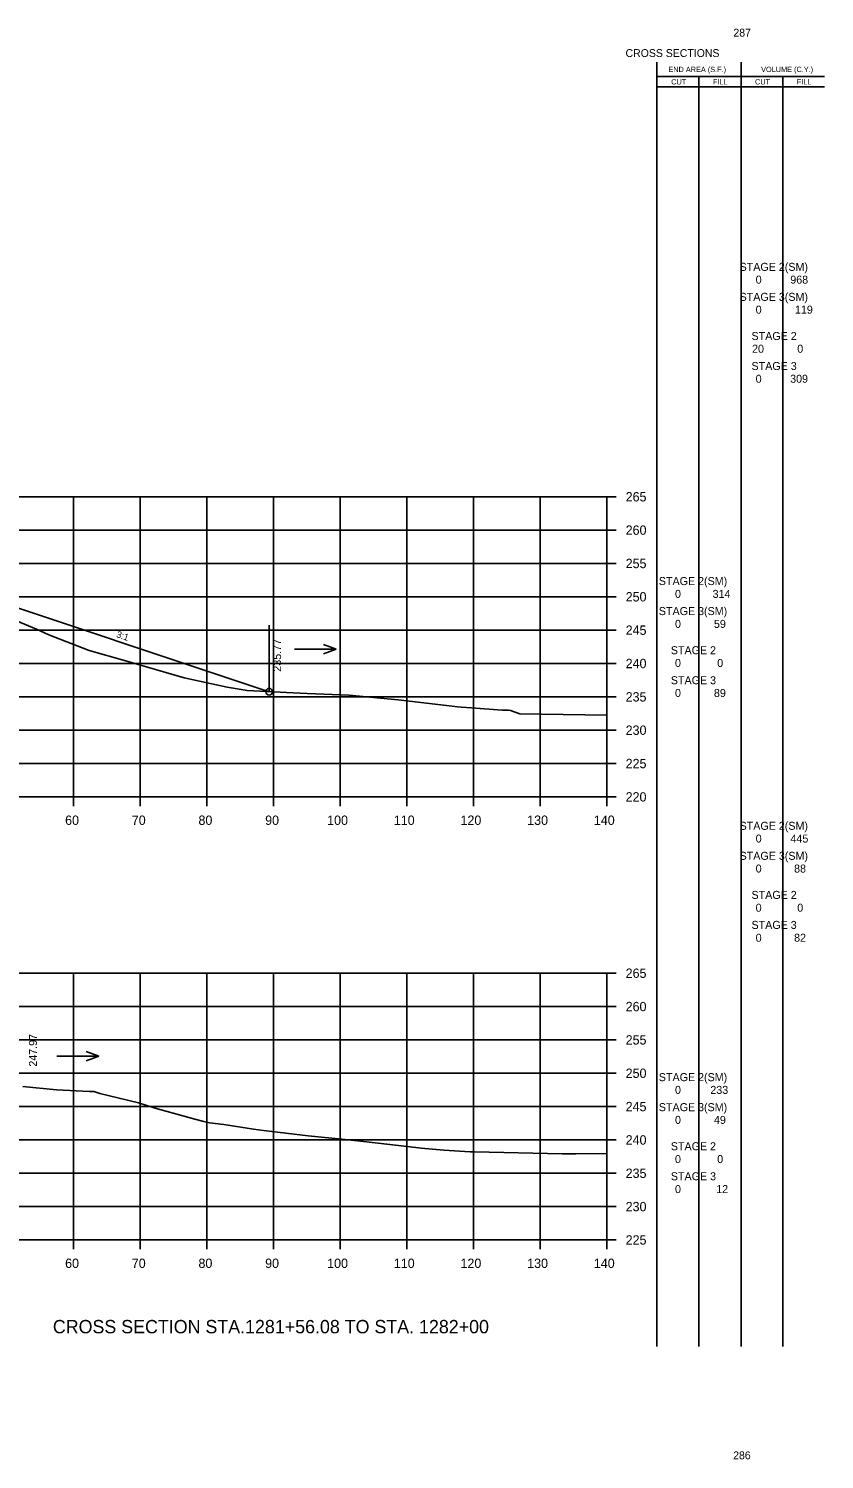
# Model space of a CAD drawing. Extents: x 1342547 to 1344156, y -1532351 to -1517216.
# Drawn here: x 1342756.1 to 1342875.5, y -1523190.5 to -1522976 of the extents above; entities that cross this region are included whole.
import ezdxf

# ---------------------------------------------------------------- set-up
doc = ezdxf.new("R2010")
doc.units = 0
for name, color, linetype in [('Level 2', 7, 'Continuous'), ('R_Axis', 7, 'Continuous'), ('R_Axis Annot', 7, 'Continuous'), ('R_Border Notes', 7, 'Continuous'), ('R_Draft', 7, 'Continuous'), ('R_Exist Surface', 7, 'Continuous'), ('R_Fin Surface', 7, 'Continuous'), ('R_Grid', 7, 'Continuous'), ('R_No Plot', 7, 'Continuous'), ('R_Water', 7, 'Continuous'), ('R_Xsect Elev', 7, 'Continuous'), ('R_Xsect Slope', 7, 'Continuous')]:
    doc.layers.add(name, color=color, linetype=linetype)

msp = doc.modelspace()

# ---------------------------------------------------------------- linework, layer by layer
at = {"layer": 'Level 2'}
for p, q in [((1342850.33, -1523173.62), (1342850.32, -1522981.01)), ((1342862.99, -1523173.62), (1342862.99, -1522981.01)), ((1342850.32, -1522983.17), (1342863.59, -1522983.17)), ((1342856.66, -1523173.62), (1342856.66, -1522983.17)), ((1342863.59, -1522983.17), (1342875.48, -1522983.17)), ((1342869.23, -1523173.62), (1342869.23, -1522983.17)), ((1342850.32, -1522984.73), (1342863.59, -1522984.73)), ((1342863.59, -1522984.73), (1342875.48, -1522984.73))]:
    msp.add_line(p, q, dxfattribs=at)
at = {"layer": 'R_Axis'}
for p, q in [((1342842.87, -1523091.18), (1342842.87, -1523046.18)), ((1342844.27, -1523046.18), (1342842.87, -1523046.18)), ((1342844.27, -1523051.18), (1342842.87, -1523051.18)), ((1342844.27, -1523056.18), (1342842.87, -1523056.18)), ((1342844.27, -1523061.18), (1342842.87, -1523061.18)), ((1342844.27, -1523066.18), (1342842.87, -1523066.18)), ((1342844.27, -1523071.18), (1342842.87, -1523071.18)), ((1342844.27, -1523076.18), (1342842.87, -1523076.18)), ((1342844.27, -1523081.18), (1342842.87, -1523081.18)), ((1342844.27, -1523086.18), (1342842.87, -1523086.18)), ((1342562.87, -1523091.18), (1342842.87, -1523091.18)), ((1342762.87, -1523092.58), (1342762.87, -1523091.18)), ((1342772.87, -1523092.58), (1342772.87, -1523091.18)), ((1342782.87, -1523092.58), (1342782.87, -1523091.18)), ((1342792.87, -1523092.58), (1342792.87, -1523091.18)), ((1342802.87, -1523092.58), (1342802.87, -1523091.18)), ((1342812.87, -1523092.58), (1342812.87, -1523091.18)), ((1342822.87, -1523092.58), (1342822.87, -1523091.18)), ((1342832.87, -1523092.58), (1342832.87, -1523091.18)), ((1342842.87, -1523092.58), (1342842.87, -1523091.18)), ((1342844.27, -1523091.18), (1342842.87, -1523091.18)), ((1342842.87, -1523157.62), (1342842.87, -1523117.62)), ((1342844.27, -1523117.62), (1342842.87, -1523117.62)), ((1342844.27, -1523122.62), (1342842.87, -1523122.62)), ((1342844.27, -1523127.62), (1342842.87, -1523127.62)), ((1342844.27, -1523132.62), (1342842.87, -1523132.62)), ((1342844.27, -1523137.62), (1342842.87, -1523137.62)), ((1342844.27, -1523142.62), (1342842.87, -1523142.62)), ((1342844.27, -1523147.62), (1342842.87, -1523147.62)), ((1342844.27, -1523152.62), (1342842.87, -1523152.62)), ((1342562.87, -1523157.62), (1342842.87, -1523157.62)), ((1342762.87, -1523159.02), (1342762.87, -1523157.62)), ((1342772.87, -1523159.02), (1342772.87, -1523157.62)), ((1342782.87, -1523159.02), (1342782.87, -1523157.62)), ((1342792.87, -1523159.02), (1342792.87, -1523157.62)), ((1342802.87, -1523159.02), (1342802.87, -1523157.62)), ((1342812.87, -1523159.02), (1342812.87, -1523157.62)), ((1342822.87, -1523159.02), (1342822.87, -1523157.62)), ((1342832.87, -1523159.02), (1342832.87, -1523157.62)), ((1342842.87, -1523159.02), (1342842.87, -1523157.62)), ((1342844.27, -1523157.62), (1342842.87, -1523157.62))]:
    msp.add_line(p, q, dxfattribs=at)
at = {"layer": 'R_Exist Surface'}
for points in [[(1342754.31, -1523064.77), (1342757.33, -1523066.01), (1342759.14, -1523066.86), (1342765.21, -1523069.24), (1342770.86, -1523070.83), (1342779.43, -1523073.35), (1342785.92, -1523074.73), (1342788.89, -1523075.23), (1342795.8, -1523075.6), (1342797.89, -1523075.67), (1342804.17, -1523075.91), (1342811.56, -1523076.62), (1342820.52, -1523077.69), (1342821, -1523077.75), (1342822.54, -1523077.84), (1342827.17, -1523078.19), (1342827.7, -1523078.2), (1342828.11, -1523078.2), (1342828.42, -1523078.24), (1342829.81, -1523078.74), (1342842.78, -1523078.92), (1342842.87, -1523078.93)], [(1342755.27, -1523134.61), (1342760.3, -1523135.13), (1342765.27, -1523135.34), (1342765.91, -1523135.36), (1342766.81, -1523135.64), (1342772.58, -1523137.05), (1342775.08, -1523137.88), (1342781.06, -1523139.51), (1342782.42, -1523139.87), (1342783.26, -1523140.06), (1342785.41, -1523140.31), (1342789.85, -1523141), (1342791.36, -1523141.22), (1342798.07, -1523141.99), (1342803.58, -1523142.56), (1342806.82, -1523142.9), (1342814.22, -1523143.77), (1342814.98, -1523143.84), (1342818.39, -1523144.18), (1342822.35, -1523144.39), (1342823, -1523144.42), (1342836.17, -1523144.72), (1342838.2, -1523144.69), (1342842.87, -1523144.65)]]:
    msp.add_lwpolyline(points, dxfattribs=at)
at = {"layer": 'R_Fin Surface'}
msp.add_lwpolyline([(1342630.09, -1523069.89), (1342659.86, -1523059.97), (1342659.87, -1523059.97), (1342671.37, -1523059.51), (1342673.37, -1523059.47), (1342702.87, -1523058.88), (1342732.37, -1523059.47), (1342734.37, -1523059.51), (1342745.87, -1523059.97), (1342745.88, -1523059.97), (1342792.19, -1523075.41)], dxfattribs=at)
at = {"layer": 'R_Grid'}
for p, q in [((1342562.87, -1523046.18), (1342842.87, -1523046.18)), ((1342762.87, -1523091.18), (1342762.87, -1523046.18)), ((1342772.87, -1523091.18), (1342772.87, -1523046.18)), ((1342782.87, -1523091.18), (1342782.87, -1523046.18)), ((1342792.87, -1523091.18), (1342792.87, -1523046.18)), ((1342802.87, -1523091.18), (1342802.87, -1523046.18)), ((1342812.87, -1523091.18), (1342812.87, -1523046.18)), ((1342822.87, -1523091.18), (1342822.87, -1523046.18)), ((1342832.87, -1523091.18), (1342832.87, -1523046.18)), ((1342842.87, -1523091.18), (1342842.87, -1523046.18)), ((1342562.87, -1523051.18), (1342842.87, -1523051.18)), ((1342562.87, -1523056.18), (1342842.87, -1523056.18)), ((1342562.87, -1523061.18), (1342842.87, -1523061.18)), ((1342562.87, -1523066.18), (1342842.87, -1523066.18)), ((1342562.87, -1523071.18), (1342842.87, -1523071.18)), ((1342562.87, -1523076.18), (1342842.87, -1523076.18)), ((1342562.87, -1523081.18), (1342842.87, -1523081.18)), ((1342562.87, -1523086.18), (1342842.87, -1523086.18)), ((1342562.87, -1523091.18), (1342842.87, -1523091.18)), ((1342562.87, -1523117.62), (1342842.87, -1523117.62)), ((1342762.87, -1523157.62), (1342762.87, -1523117.62)), ((1342772.87, -1523157.62), (1342772.87, -1523117.62)), ((1342782.87, -1523157.62), (1342782.87, -1523117.62)), ((1342792.87, -1523157.62), (1342792.87, -1523117.62)), ((1342802.87, -1523157.62), (1342802.87, -1523117.62)), ((1342812.87, -1523157.62), (1342812.87, -1523117.62)), ((1342822.87, -1523157.62), (1342822.87, -1523117.62)), ((1342832.87, -1523157.62), (1342832.87, -1523117.62)), ((1342842.87, -1523157.62), (1342842.87, -1523117.62)), ((1342562.87, -1523122.62), (1342842.87, -1523122.62)), ((1342562.87, -1523127.62), (1342842.87, -1523127.62)), ((1342562.87, -1523132.62), (1342842.87, -1523132.62)), ((1342562.87, -1523137.62), (1342842.87, -1523137.62)), ((1342562.87, -1523142.62), (1342842.87, -1523142.62)), ((1342562.87, -1523147.62), (1342842.87, -1523147.62)), ((1342562.87, -1523152.62), (1342842.87, -1523152.62)), ((1342562.87, -1523157.62), (1342842.87, -1523157.62))]:
    msp.add_line(p, q, dxfattribs=at)
at = {"layer": 'R_No Plot'}
msp.add_circle((1342792.19, -1523075.41), 0.5, dxfattribs=at)
at = {"layer": 'R_Water'}
for p, q in [((1342795.98, -1523069.02), (1342802.26, -1523069.02)), ((1342802.26, -1523069.02), (1342800.34, -1523068.32)), ((1342802.26, -1523069.02), (1342800.34, -1523069.72)), ((1342766.66, -1523130.06), (1342764.74, -1523129.36)), ((1342760.37, -1523130.06), (1342766.66, -1523130.06)), ((1342766.66, -1523130.06), (1342764.74, -1523130.76))]:
    msp.add_line(p, q, dxfattribs=at)
at = {"layer": 'R_Xsect Elev'}
msp.add_line((1342792.19, -1523075.41), (1342792.19, -1523065.41), dxfattribs=at)

# ---------------------------------------------------------------- texts
at = {"layer": 'Level 2'}
for s, height, p in [('END AREA (S.F.)', 0.7937, (1342852.08, -1522982.49)), ('CUT', 0.794, (1342852.5, -1522984.35)), ('FILL', 0.794, (1342858.76, -1522984.35)), ('CUT', 0.794, (1342865.07, -1522984.35)), ('VOLUME (C.Y.)', 0.7937, (1342865.99, -1522982.49)), ('FILL', 0.794, (1342871.33, -1522984.35)), (' STAGE 2(SM)  ', 1.2, (1342862.31, -1523012.3)), ('0', 1.2, (1342865.17, -1523014.22)), ('968', 1.2, (1342870.36, -1523014.22)), (' STAGE 3(SM)  ', 1.2, (1342862.31, -1523016.8)), ('0', 1.2, (1342865.17, -1523018.72)), ('119', 1.2, (1342871.06, -1523018.72)), (' STAGE 2 ', 1.2, (1342864.1, -1523022.67)), ('20', 1.2, (1342864.63, -1523024.58)), ('0', 1.2, (1342871.41, -1523024.58)), (' STAGE 3 ', 1.2, (1342864.1, -1523027.17)), ('0', 1.2, (1342865.17, -1523029.08)), ('309', 1.2, (1342870.34, -1523029.08)), (' STAGE 2(SM)  ', 1.2, (1342850.2, -1523059.42)), ('0', 1.2, (1342853.07, -1523061.34)), ('314', 1.2, (1342858.71, -1523061.34)), (' STAGE 3(SM)  ', 1.2, (1342850.2, -1523063.92)), ('0', 1.2, (1342853.07, -1523065.84)), ('59', 1.2, (1342858.91, -1523065.84)), (' STAGE 2 ', 1.2, (1342852, -1523069.79)), ('0', 1.2, (1342853.07, -1523071.7)), ('0', 1.2, (1342859.4, -1523071.7)), (' STAGE 3 ', 1.2, (1342852, -1523074.29)), ('0', 1.2, (1342853.07, -1523076.2)), ('89', 1.2, (1342858.91, -1523076.2)), (' STAGE 2(SM)  ', 1.2, (1342862.31, -1523096.12)), ('0', 1.2, (1342865.17, -1523098.03)), ('445', 1.2, (1342870.39, -1523098.03)), (' STAGE 3(SM)  ', 1.2, (1342862.31, -1523100.62)), ('0', 1.2, (1342865.17, -1523102.53)), ('88', 1.2, (1342870.93, -1523102.53)), (' STAGE 2 ', 1.2, (1342864.1, -1523106.48)), ('0', 1.2, (1342865.17, -1523108.4)), ('0', 1.2, (1342871.41, -1523108.4)), (' STAGE 3 ', 1.2, (1342864.1, -1523110.98)), ('0', 1.2, (1342865.17, -1523112.9)), ('82', 1.2, (1342870.93, -1523112.9)), (' STAGE 2(SM)  ', 1.2, (1342850.2, -1523133.81)), ('0', 1.2, (1342853.07, -1523135.72)), ('233', 1.2, (1342858.37, -1523135.72)), (' STAGE 3(SM)  ', 1.2, (1342850.2, -1523138.31)), ('0', 1.2, (1342853.07, -1523140.22)), ('49', 1.2, (1342858.91, -1523140.22)), (' STAGE 2 ', 1.2, (1342852, -1523144.17)), ('0', 1.2, (1342853.07, -1523146.09)), ('0', 1.2, (1342859.4, -1523146.09)), (' STAGE 3 ', 1.2, (1342852, -1523148.67)), ('0', 1.2, (1342853.07, -1523150.59)), ('12', 1.2, (1342859.25, -1523150.59))]:
    msp.add_text(s, height=height, dxfattribs=at).set_placement(p)
at = {"layer": 'R_Axis Annot'}
for s, p in [('265', (1342845.67, -1523046.88)), ('260', (1342845.67, -1523051.88)), ('255', (1342845.67, -1523056.88)), ('250', (1342845.67, -1523061.88)), ('245', (1342845.67, -1523066.88)), ('240', (1342845.67, -1523071.88)), ('235', (1342845.67, -1523076.88)), ('230', (1342845.67, -1523081.88)), ('225', (1342845.67, -1523086.88)), ('220', (1342845.67, -1523091.88)), ('60', (1342761.6, -1523095.38)), ('70', (1342771.6, -1523095.38)), ('80', (1342781.6, -1523095.38)), ('90', (1342791.6, -1523095.38)), ('100', (1342800.9, -1523095.38)), ('110', (1342810.9, -1523095.38)), ('120', (1342820.9, -1523095.38)), ('130', (1342830.9, -1523095.38)), ('140', (1342840.9, -1523095.38)), ('265', (1342845.67, -1523118.32)), ('260', (1342845.67, -1523123.32)), ('255', (1342845.67, -1523128.32)), ('250', (1342845.67, -1523133.32)), ('245', (1342845.67, -1523138.32)), ('240', (1342845.67, -1523143.32)), ('235', (1342845.67, -1523148.32)), ('230', (1342845.67, -1523153.32)), ('225', (1342845.67, -1523158.32)), ('60', (1342761.6, -1523161.82)), ('70', (1342771.6, -1523161.82)), ('80', (1342781.6, -1523161.82)), ('90', (1342791.6, -1523161.82)), ('100', (1342800.9, -1523161.82)), ('110', (1342810.9, -1523161.82)), ('120', (1342820.9, -1523161.82)), ('130', (1342830.9, -1523161.82)), ('140', (1342840.9, -1523161.82))]:
    msp.add_text(s, height=1.4, dxfattribs=at).set_placement(p)
at = {"layer": 'R_Border Notes'}
for s, height, p in [('287', 1.178, (1342861.83, -1522977.17)), ('CROSS SECTIONS', 1.1775, (1342845.65, -1522980.23)), ('286', 1.178, (1342861.79, -1523190.51))]:
    msp.add_text(s, height=height, dxfattribs=at).set_placement(p)
at = {"layer": 'R_Draft'}
msp.add_text('CROSS SECTION STA.1281+56.08 TO STA. 1282+00', height=2, dxfattribs=at).set_placement((1342759.76, -1523171.62))
at = {"layer": 'R_Xsect Elev'}
for s, p in [('235.77', (1342793.99, -1523072.41)), ('247.97', (1342757.38, -1523131.64))]:
    msp.add_text(s, height=1.2, rotation=90, dxfattribs=at).set_placement(p)
at = {"layer": 'R_Xsect Slope'}
msp.add_text('3:1', height=1, rotation=341.5651, dxfattribs=at).set_placement((1342769.19, -1523067.21))

doc.saveas('drawing.dxf')
